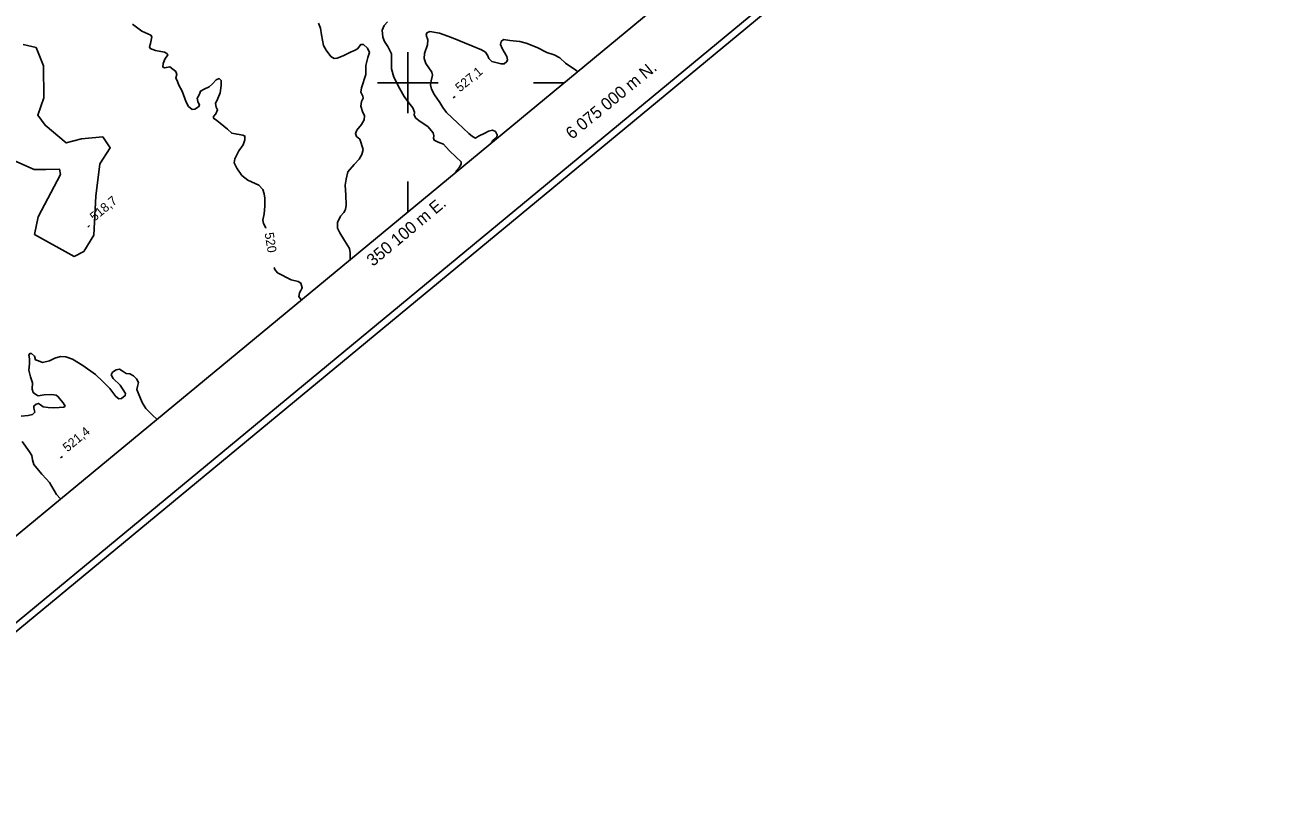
# Model space of a CAD drawing. Extents: x 347059 to 352153, y 6073752 to 6078601.
# Drawn here: x 349911 to 350525, y 6074651 to 6075029 of the extents above; entities that cross this region are included whole.
import ezdxf

# ---------------------------------------------------------------- set-up
doc = ezdxf.new("R2010")
doc.units = 0
for name, color, linetype in [('Level 1', 7, 'Continuous'), ('Level 2', 7, 'Continuous'), ('Level 3', 7, 'Continuous'), ('Level 44', 7, 'Continuous'), ('Level 60', 7, 'Continuous'), ('Level 61', 7, 'Continuous')]:
    doc.layers.add(name, color=color, linetype=linetype)

msp = doc.modelspace()

# ---------------------------------------------------------------- linework, layer by layer
at = {"layer": 'Level 1'}
for points in [[(349979.24, 6075007.68), (349979.36, 6075009.4), (349980.14, 6075011.58), (349981.64, 6075013.71), (349981.12, 6075014.46), (349980.09, 6075015.04), (349975.63, 6075015.85), (349972.97, 6075016.9), (349972.67, 6075017.71), (349973.06, 6075019.27), (349973.85, 6075022.67), (349973.26, 6075023.51), (349968.88, 6075025.46), (349964.23, 6075028.81)], [(350005.8, 6074981.44), (350004.22, 6074982.49), (350004.13, 6074983.36), (350005.37, 6074984.71), (350006.21, 6074986.67), (350005.51, 6074987.94), (350005.13, 6074989.77), (350006.29, 6074992.14), (350007.47, 6074994.94), (350008, 6074998.65), (350007.95, 6075001.03), (350006.94, 6075002.04), (350005.47, 6075001.42), (350003.77, 6074999.52), (350002.09, 6074998.04), (349999.51, 6074996.85), (349997.8, 6074995.89), (349997.37, 6074994.84), (349996.61, 6074993.09), (349996.14, 6074992.4), (349996.46, 6074990.79), (349997.27, 6074988.94), (349996.79, 6074988.11), (349994.92, 6074986.87), (349993.62, 6074986.81), (349991.79, 6074988.3), (349990.71, 6074990.47), (349988.71, 6074995.86), (349987.03, 6074998.71), (349986.37, 6075000.56), (349985.63, 6075002.48), (349986.1, 6075004.11), (349985.69, 6075005.51), (349982.69, 6075007.87), (349980.95, 6075007.56), (349980.15, 6075007.25), (349979.24, 6075007.68)], [(350030.1, 6074928.45), (350030.07, 6074928.53), (350028.78, 6074930.63), (350028.46, 6074932.24), (350029.16, 6074935.28), (350029.48, 6074939.08), (350029.53, 6074943.03), (350029.24, 6074945.21), (350028.59, 6074947.35), (350026.59, 6074949.5), (350021.17, 6074951.88), (350018.11, 6074954.32), (350015.62, 6074957.8), (350014.44, 6074960.55), (350014.64, 6074962.48), (350016.75, 6074966.36), (350018.88, 6074969.32), (350019.62, 6074971.86), (350019.67, 6074973.66), (350018.7, 6074974.15), (350015.79, 6074974.57), (350013.18, 6074975.11), (350011.09, 6074977.05), (350007.5, 6074980.1), (350005.8, 6074981.44)], [(350047.49, 6074892.94), (350046.29, 6074894.62), (350046.55, 6074896.47), (350047.26, 6074897.5), (350047.93, 6074898.9), (350047.22, 6074901.25), (350045.91, 6074901.98), (350042.47, 6074902.86), (350035.76, 6074906.26), (350034.44, 6074907.93), (350034.15, 6074908.85)], [(349922.63, 6074839.86), (349925.34, 6074839.68), (349928.08, 6074839.93), (349930.45, 6074839.99), (349930.99, 6074840.6), (349930.02, 6074842.18), (349927.43, 6074845.31), (349926.55, 6074846.01), (349924.27, 6074846.31), (349920.74, 6074846.04), (349917.7, 6074845.66), (349916.52, 6074846.25), (349915.31, 6074847.34), (349914.76, 6074848.89), (349914.97, 6074852.04), (349914.02, 6074854.99), (349913.16, 6074858.29), (349913.43, 6074861.37), (349913.38, 6074863.9), (349913.14, 6074865.71), (349913.63, 6074866.55), (349914.42, 6074866.57), (349915.84, 6074865.25), (349916.36, 6074863.41), (349917.83, 6074862.81), (349919.93, 6074862.09), (349923.36, 6074862.94), (349926.02, 6074864.21), (349928.66, 6074865.04), (349931.45, 6074864.93), (349934.73, 6074863.63), (349939.76, 6074860.63), (349945.99, 6074856.1), (349949.63, 6074852.69), (349952.99, 6074849.3), (349956.02, 6074845.35), (349957.45, 6074844.18), (349958.9, 6074844.37), (349960.64, 6074845.77), (349960.78, 6074846.84), (349958.1, 6074850.83), (349954.75, 6074854.22), (349953.78, 6074855.95), (349954.37, 6074857.27), (349956.25, 6074858.52), (349957.91, 6074858.77), (349959.07, 6074857.9), (349961.07, 6074856.68), (349962.99, 6074856.48), (349964.71, 6074855.43), (349966.19, 6074854.04), (349967.15, 6074852.17), (349966.66, 6074850.26), (349966.35, 6074848.77), (349966.96, 6074847.15), (349968.94, 6074842.41), (349970.74, 6074839.4), (349974.18, 6074836.08), (349976.3, 6074834.11)], [(349909.3, 6074835.56), (349912.84, 6074835.97), (349914.87, 6074836.41), (349916.09, 6074837.49), (349915.65, 6074839.53), (349915.58, 6074840.55), (349916.72, 6074841.55), (349917.89, 6074841.91), (349918.92, 6074841.19), (349920.21, 6074840.17), (349922.63, 6074839.86)], [(349928.7, 6074794.78), (349926.76, 6074797.01), (349925.68, 6074799.03), (349923.28, 6074802.86), (349921.6, 6074804.63), (349919.46, 6074806.93), (349917.87, 6074808.91), (349915.54, 6074811.73), (349914.92, 6074814.15), (349914.55, 6074816.26), (349913.45, 6074817.99), (349909.84, 6074823.06)]]:
    msp.add_lwpolyline(points, dxfattribs=at)
at = {"layer": 'Level 2'}
for points in [[(350066.73, 6074934.17), (350068.49, 6074935.99), (350069.31, 6074937.52), (350069.59, 6074939.66), (350069.48, 6074944.55), (350069.17, 6074949.53), (350069.58, 6074952.44), (350070.39, 6074956.13), (350073.48, 6074959.65), (350075.94, 6074962.36), (350077.3, 6074964.64), (350077.96, 6074967.11), (350076.3, 6074972.11), (350074.74, 6074973.43), (350074.2, 6074974.98), (350074.88, 6074976.66), (350077.14, 6074979.45), (350078.5, 6074981.73), (350078.62, 6074983.59), (350077.7, 6074985.88), (350076.87, 6074988.38), (350077.16, 6074990.66), (350077.92, 6074992.4), (350077.77, 6074993.35), (350076.75, 6074995.28), (350077.11, 6074997.49), (350079.26, 6075004.09), (350079.27, 6075008.55), (350080.23, 6075012.36), (350081.05, 6075014.96), (350080.04, 6075017.05), (350078.09, 6075018.83), (350076.81, 6075018.78), (350075.17, 6075016.66), (350073.76, 6075015.82), (350072.08, 6075015.29), (350068.16, 6075013.19), (350065.16, 6075012.03), (350063.73, 6075011.98), (350062.08, 6075012.96), (350059.71, 6075016), (350058.44, 6075018.38), (350057.42, 6075023.56), (350056.93, 6075026.9), (350055.94, 6075029.27)], [(350109.85, 6074978.43), (350106.1, 6074980.9), (350104, 6074982.55), (350103.1, 6074984.05), (350103.27, 6074985.54), (350102.55, 6074987.6), (350100.51, 6074990.11), (350098.22, 6074993.2), (350096.05, 6074996.94), (350093.16, 6075002.73), (350091.93, 6075006.76), (350092, 6075010.06), (350091.99, 6075014.22), (350090.17, 6075017.86), (350088.47, 6075020.27), (350087.69, 6075022.4), (350087.35, 6075025.87), (350088.28, 6075028.17), (350089.98, 6075030.07)], [(350124.51, 6074980.27), (350119.01, 6074985.23), (350117.19, 6074987.79), (350115.78, 6074990.18), (350113.12, 6074994.01), (350111.67, 6074996.76), (350111.17, 6074998.87), (350111.45, 6075001), (350112.2, 6075003.67), (350111.8, 6075005.2), (350108.89, 6075009.48), (350108.06, 6075011.97), (350108.29, 6075014.46), (350109.63, 6075018.6), (350109.8, 6075021.16), (350109.09, 6075023.36), (350109.38, 6075024.56), (350110.78, 6075025.25), (350115.7, 6075024.48), (350121.46, 6075022.29), (350131.49, 6075018.24), (350136.26, 6075016.27), (350138.31, 6075014.98), (350139.4, 6075013.26), (350139.88, 6075011.94), (350141.48, 6075010.39), (350145.95, 6075009.23), (350147.52, 6075009.27), (350148.8, 6075010.39), (350149.07, 6075011.31), (350148.75, 6075012.9), (350146.46, 6075016.92), (350145.66, 6075018.77), (350145.97, 6075020.25), (350147.24, 6075021.24), (350150.34, 6075020.88), (350155.27, 6075020.26), (350158.42, 6075019.54), (350163.74, 6075017.38), (350168.47, 6075014.84), (350172.15, 6075013.66), (350174.89, 6075012.18), (350177.71, 6075009.7), (350182.79, 6075006.13), (350183.69, 6075005.49)], [(350141.02, 6074970.23), (350141.97, 6074971.5), (350143.85, 6074973.16), (350144.07, 6074974.29), (350143.18, 6074975.92), (350141.73, 6074976.52), (350139.72, 6074976.09), (350138.02, 6074975.13), (350134.87, 6074973.7), (350133.32, 6074972.73), (350131.95, 6074973.54), (350130.13, 6074975.02), (350124.51, 6074980.27)], [(350123.67, 6074955.89), (350123.92, 6074956.53), (350125.3, 6074958.16), (350126.34, 6074959.88), (350126.28, 6074961.03), (350123.87, 6074963.35), (350120.38, 6074966.59), (350117.67, 6074969.72), (350115.03, 6074970.62), (350112.96, 6074971.62), (350112.6, 6074972.65), (350112.75, 6074973.85), (350112.48, 6074975.23), (350109.85, 6074978.43)], [(350071.6, 6074912.86), (350071.54, 6074916.18), (350071.24, 6074918.21), (350068.72, 6074922.18), (350066.4, 6074925.93), (350065.34, 6074928.23), (350065.25, 6074931.11), (350066.73, 6074934.17)]]:
    msp.add_lwpolyline(points, dxfattribs=at)
at = {"layer": 'Level 3'}
for p, q in [((350122.35, 6074992.46), (350123.27, 6074993.23)), ((349942.18, 6074928.75), (349943.1, 6074929.52)), ((349928.79, 6074815), (349929.71, 6074815.77))]:
    msp.add_line(p, q, dxfattribs=at)
at = {"layer": 'Level 44'}
msp.add_lwpolyline([(349895.22, 6074966.27), (349915.79, 6074957.14), (349921.47, 6074957.13), (349928.23, 6074957.44), (349928.79, 6074954.78), (349917.66, 6074933.88), (349915.95, 6074925.17), (349935.52, 6074914.37), (349940.2, 6074916.8), (349945.17, 6074924.82), (349946.18, 6074944.07), (349948.08, 6074959.92), (349953.29, 6074967.85), (349949.6, 6074973.38), (349939.12, 6074972.35), (349931.55, 6074970.33), (349921.17, 6074979.05), (349917.49, 6074984.02), (349920.48, 6074992.48), (349920.43, 6075008.38), (349916.72, 6075017.36), (349910.27, 6075018.83)], dxfattribs=at)
at = {"layer": 'Level 60'}
for p, q in [((350161.98, 6075000), (350177.05, 6075000)), ((350100, 6074951.33), (350100, 6074936.33))]:
    msp.add_line(p, q, dxfattribs=at)
msp.add_lwpolyline([(347109.95, 6075761.81), (348728.53, 6073803.05), (351407.22, 6076016.53), (349788.63, 6077975.29)], close=True, dxfattribs=at)
for points in [[(348723.67, 6073751.88), (352153.39, 6076585.96)], [(348724.12, 6073756.59), (352148.69, 6076586.41)]]:
    msp.add_lwpolyline(points, dxfattribs=at)
at = {"layer": 'Level 61'}
for p, q in [((350100, 6074985), (350100, 6075015)), ((350085, 6075000), (350115, 6075000))]:
    msp.add_line(p, q, dxfattribs=at)

# ---------------------------------------------------------------- texts
at = {"layer": 'Level 1'}
msp.add_text('520', height=4.5, rotation=279.27753, dxfattribs=at).set_placement((350029.35, 6074925.82))
at = {"layer": 'Level 3'}
for s, p in [('527,1', (350125.71, 6074995.18)), ('518,7', (349945.54, 6074931.46)), ('521,4', (349932.15, 6074817.72))]:
    msp.add_text(s, height=4.5, rotation=39.62, dxfattribs=at).set_placement(p)
at = {"layer": 'Level 61'}
for s, height, rotation, p in [('6 075 000 m N.', 6.0001, 39.36439, (350180.92, 6074971.77)), ('350 100 m E. ', 6, 39.81296, (350082.79, 6074909.15))]:
    msp.add_text(s, height=height, rotation=rotation, dxfattribs=at).set_placement(p)

doc.saveas('drawing.dxf')
